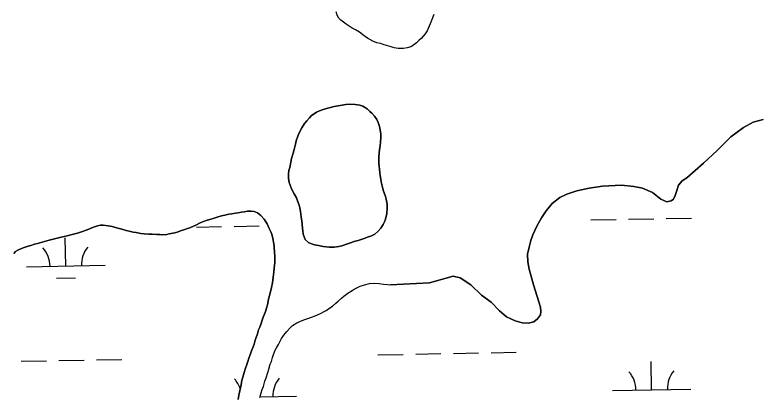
# Model space of a CAD drawing. Extents: x 3957609 to 3995875, y 234277 to 260273.
# Drawn here: x 3968076 to 3969026, y 253313 to 253799 of the extents above; entities that cross this region are included whole.
import ezdxf

# ---------------------------------------------------------------- set-up
doc = ezdxf.new("R2010")
doc.units = 0
doc.layers.add('V-TOPO-SHOR', color=7, linetype='Continuous')
doc.layers.add('V-WETL-SWMP', color=7, linetype='Continuous')

msp = doc.modelspace()

# ---------------------------------------------------------------- linework, layer by layer
at = {"layer": 'V-TOPO-SHOR'}
for points in [[(3968609.312, 253799.417), (3968604.891, 253787.292), (3968600.864, 253778.402), (3968598.448, 253774.763), (3968593.209, 253768.697), (3968590.385, 253766.268), (3968587.159, 253763.032), (3968583.528, 253760.199), (3968579.897, 253758.174), (3968575.457, 253756.955), (3968570.611, 253756.138), (3968564.15, 253756.13), (3968558.899, 253756.929), (3968555.262, 253758.135), (3968545.968, 253760.541), (3968541.524, 253762.151), (3968536.676, 253763.353), (3968531.824, 253765.367), (3968524.953, 253768.989), (3968520.91, 253772.215), (3968514.844, 253776.647), (3968509.589, 253779.868), (3968505.546, 253781.882), (3968497.866, 253786.717), (3968490.991, 253791.956), (3968488.564, 253794.374), (3968486.539, 253798.411), (3968484.917, 253802.446)], [(3968509.096, 253510.964), (3968513.061, 253512.021), (3968517.025, 253513.383), (3968521.908, 253514.894), (3968526.024, 253516.408), (3968529.076, 253517.466), (3968534.263, 253520.196), (3968538.081, 253523.387), (3968541.902, 253527.645), (3968544.96, 253532.21), (3968546.646, 253535.861), (3968548.026, 253539.058), (3968549.72, 253546.065), (3968550.195, 253553.226), (3968549.902, 253558.103), (3968548.7, 253564.507), (3968547.793, 253567.71), (3968546.128, 253572.59), (3968545.071, 253576.096), (3968543.559, 253581.436), (3968542.505, 253586.466), (3968541.753, 253589.82), (3968541.001, 253594.698), (3968540.553, 253597.748), (3968540.106, 253602.473), (3968539.809, 253605.827), (3968539.519, 253610.855), (3968539.527, 253614.361), (3968539.535, 253618.019), (3968539.854, 253623.35), (3968540.168, 253627.008), (3968540.944, 253632.797), (3968541.411, 253636.758), (3968542.036, 253642.851), (3968542.046, 253646.968), (3968541.147, 253652.759), (3968540.393, 253656.724), (3968538.427, 253662.061), (3968536.76, 253665.572), (3968533.723, 253670.151), (3968530.378, 253673.817), (3968528.099, 253676.109), (3968524.449, 253679.164), (3968518.819, 253682.685), (3968515.317, 253683.76), (3968509.376, 253684.841), (3968501.454, 253685.318), (3968497.338, 253684.872), (3968490.326, 253683.67), (3968482.703, 253682.164), (3968477.823, 253680.956), (3968472.791, 253679.598), (3968466.079, 253677.634), (3968460.284, 253675.058), (3968456.925, 253673.086), (3968453.871, 253670.655), (3968451.274, 253668.07), (3968447.606, 253663.966), (3968445.008, 253660.466), (3968441.335, 253654.99), (3968438.12, 253648.749), (3968436.435, 253644.639), (3968434.284, 253638.548), (3968433.209, 253634.284), (3968431.515, 253627.583), (3968430.284, 253623.014), (3968428.439, 253616.162), (3968427.36, 253611.441), (3968425.971, 253604.891), (3968425.048, 253600.779), (3968424.581, 253596.818), (3968424.261, 253591.334), (3968425.316, 253585.54), (3968427.888, 253578.98), (3968429.252, 253576.08), (3968431.833, 253571.351), (3968434.563, 253566.164), (3968436.076, 253562.502), (3968437.893, 253557.011), (3968438.798, 253553.505), (3968439.853, 253548.625), (3968440.75, 253541.917), (3968441.346, 253536.431), (3968441.792, 253532.619), (3968442.237, 253527.284), (3968442.536, 253524.235), (3968443.285, 253519.813), (3968445.708, 253513.256), (3968450.269, 253508.826), (3968457.425, 253506.522), (3968462.45, 253505.443), (3968468.697, 253504.208), (3968476.008, 253503.579), (3968482.562, 253503.562), (3968488.507, 253504.31), (3968492.472, 253505.367), (3968509.096, 253510.964)], [(3969028.225, 253665.752), (3969015.652, 253662.194), (3969003.085, 253655.493), (3968987.383, 253643.676), (3968969.726, 253626.354), (3968952.459, 253610.212), (3968931.264, 253591.704), (3968925.374, 253587.766), (3968920.668, 253582.255), (3968918.321, 253575.57), (3968916.365, 253569.279), (3968914.407, 253564.558), (3968911.265, 253562.197), (3968905.767, 253561.009), (3968898.293, 253564.533), (3968887.666, 253573.162), (3968874.688, 253578.644), (3968863.68, 253580.592), (3968847.956, 253582.138), (3968823.984, 253580.92), (3968807.086, 253578.536)], [(3968807.086, 253578.536), (3968791.369, 253574.972), (3968778.408, 253571.022), (3968769.767, 253566.684), (3968759.953, 253558.807), (3968752.107, 253549.755), (3968746.227, 253540.705), (3968740.348, 253530.084), (3968735.256, 253519.072), (3968732.909, 253511.992), (3968730.564, 253503.341), (3968728.615, 253494.693), (3968729.022, 253484.866), (3968730.609, 253475.437), (3968736.145, 253455.795), (3968745.23, 253427.117), (3968745.633, 253421.616), (3968744.853, 253417.29), (3968741.324, 253412.175), (3968736.614, 253408.629), (3968729.936, 253406.653), (3968721.68, 253407.427), (3968712.636, 253409.77), (3968701.624, 253414.864), (3968692.963, 253422.709), (3968682.336, 253433.697), (3968670.138, 253442.323), (3968656.359, 253455.666), (3968642.982, 253464.29), (3968633.938, 253466.635), (3968603.689, 253458.33), (3968554.066, 253455.535)], [(3968360.319, 253309.875), (3968361.246, 253315.357), (3968362.479, 253320.842), (3968363.251, 253324.649), (3968364.175, 253328.456), (3968365.256, 253334.244), (3968366.18, 253338.205), (3968368.025, 253344.296), (3968369.254, 253348.406), (3968371.251, 253354.345), (3968372.631, 253358.152), (3968373.86, 253362.263), (3968376.16, 253368.048), (3968377.389, 253371.702), (3968379.383, 253376.879), (3968380.61, 253380.228), (3968381.995, 253385.254), (3968383.221, 253388.451), (3968384.911, 253393.476), (3968386.447, 253398.197), (3968387.825, 253401.697), (3968389.515, 253406.418), (3968390.588, 253409.463), (3968392.278, 253414.335), (3968394.578, 253420.578), (3968396.421, 253425.906), (3968397.65, 253430.322), (3968399.192, 253437.328), (3968400.423, 253441.897), (3968402.114, 253448.293), (3968402.886, 253452.254), (3968403.968, 253458.042), (3968404.586, 253462.002), (3968405.211, 253468.095), (3968405.678, 253471.753), (3968406.149, 253477.389), (3968406.927, 253483.484), (3968406.939, 253489.122), (3968406.947, 253492.321), (3968406.806, 253496.894), (3968406.214, 253503.753), (3968405.614, 253507.564), (3968404.566, 253514.425), (3968403.054, 253519.914), (3968401.844, 253522.814), (3968399.874, 253527.389), (3968397.144, 253533.035), (3968395.626, 253535.628), (3968393.349, 253538.987), (3968389.093, 253543.873), (3968384.835, 253547.085), (3968380.876, 253548.618), (3968376.459, 253549.087), (3968372.193, 253549.249), (3968368.076, 253548.498), (3968364.417, 253547.898), (3968360.454, 253547.298), (3968357.253, 253546.697), (3968352.221, 253545.948), (3968348.715, 253545.346), (3968343.378, 253544.293), (3968339.415, 253543.39), (3968333.619, 253541.727), (3968329.805, 253540.365), (3968324.317, 253538.702), (3968320.96, 253537.643), (3968316.233, 253536.283), (3968312.266, 253534.465), (3968306.62, 253531.583), (3968303.569, 253530.068), (3968298.84, 253528.251), (3968295.79, 253527.039), (3968291.518, 253525.679), (3968287.248, 253524.165), (3968284.199, 253523.107), (3968279.928, 253521.745), (3968272.763, 253520.239), (3968269.559, 253519.637)], [(3968269.559, 253519.637), (3968264.226, 253519.346), (3968260.72, 253519.506), (3968256.911, 253519.365), (3968250.97, 253519.836), (3968246.702, 253520), (3968240.76, 253520.319), (3968236.646, 253520.938), (3968230.858, 253522.173), (3968227.051, 253522.64), (3968221.569, 253523.87), (3968217.759, 253524.794), (3968212.279, 253526.332), (3968207.556, 253527.563), (3968200.247, 253529.564), (3968195.221, 253530.795), (3968188.518, 253531.421), (3968185.165, 253531.276), (3968181.657, 253530.676), (3968177.541, 253529.468), (3968174.338, 253528.104), (3968168.235, 253525.681), (3968161.067, 253523.109), (3968156.035, 253521.444), (3968147.646, 253519.178), (3968142.919, 253517.972), (3968135.143, 253516.162), (3968130.111, 253514.804), (3968120.047, 253512.543), (3968111.05, 253509.975), (3968104.949, 253508.16), (3968101.441, 253507.103), (3968096.563, 253505.744), (3968093.206, 253504.685), (3968088.023, 253503.022), (3968084.971, 253501.963), (3968080.24, 253499.69), (3968077.342, 253497.867), (3968074.897, 253495.588)], [(3968505.282, 253448.34), (3968508.182, 253450.163), (3968512.149, 253452.287), (3968515.811, 253453.954), (3968520.997, 253455.768), (3968527.706, 253457.276), (3968533.498, 253457.718), (3968539.746, 253457.247), (3968545.23, 253456.622), (3968550.41, 253456), (3968554.066, 253455.535)], [(3968388.061, 253312.242), (3968389.75, 253318.182), (3968391.133, 253322.446), (3968392.515, 253326.558), (3968394.512, 253332.952), (3968396.046, 253337.367), (3968398.196, 253344.068), (3968399.581, 253348.484), (3968401.27, 253354.575), (3968402.653, 253358.228), (3968404.189, 253363.406), (3968405.418, 253367.213), (3968407.564, 253372.388), (3968409.247, 253375.431), (3968411.543, 253379.693), (3968413.993, 253384.107), (3968415.676, 253387.304), (3968418.582, 253391.41), (3968422.406, 253396.43), (3968426.989, 253401.296), (3968429.74, 253403.878), (3968435.232, 253407.37), (3968441.946, 253410.247), (3968445.149, 253411.46), (3968450.334, 253413.123), (3968453.537, 253414.333), (3968458.42, 253416.152), (3968461.469, 253417.362), (3968466.198, 253419.635), (3968469.098, 253421.305), (3968472.457, 253423.125), (3968477.188, 253426.314), (3968480.241, 253428.591), (3968484.669, 253432.085), (3968487.571, 253434.67), (3968491.696, 253438.469), (3968495.054, 253441.205), (3968500.093, 253444.848), (3968505.282, 253448.34)]]:
    msp.add_lwpolyline(points, dxfattribs=at)
at = {"layer": 'V-WETL-SWMP'}
for p, q in [((3968809.103, 253538.112), (3968841.098, 253538.694)), ((3968857.095, 253538.985), (3968889.09, 253539.567)), ((3968905.087, 253539.858), (3968937.082, 253540.439)), ((3968307.278, 253528.988), (3968339.273, 253529.569)), ((3968355.27, 253529.86), (3968387.265, 253530.442)), ((3968141.086, 253479.528), (3968140.431, 253515.522)), ((3968091.094, 253478.619), (3968191.078, 253480.437)), ((3968129.368, 253463.881), (3968153.364, 253464.318)), ((3968538.267, 253366.659), (3968570.262, 253367.241)), ((3968586.259, 253367.532), (3968618.254, 253368.113)), ((3968634.252, 253368.404), (3968666.246, 253368.986)), ((3968682.244, 253369.277), (3968714.238, 253369.859)), ((3968084.434, 253358.407), (3968116.429, 253358.989)), ((3968132.427, 253359.28), (3968164.421, 253359.861)), ((3968180.419, 253360.152), (3968212.413, 253360.734)), ((3968886.449, 253322.24), (3968885.794, 253358.234)), ((3968836.457, 253321.331), (3968936.44, 253323.149)), ((3968388.327, 253313.182), (3968434.615, 253314.024))]:
    msp.add_line(p, q, dxfattribs=at)
for points in [[(3968609.313, 253799.416), (3968604.89, 253787.292), (3968600.865, 253778.401), (3968598.448, 253774.762), (3968593.208, 253768.696), (3968590.384, 253766.268), (3968587.159, 253763.032), (3968583.529, 253760.199), (3968579.897, 253758.174), (3968575.456, 253756.955), (3968570.611, 253756.139), (3968564.15, 253756.129), (3968558.898, 253756.928), (3968555.261, 253758.134), (3968545.968, 253760.542), (3968541.523, 253762.151), (3968536.675, 253763.354), (3968531.825, 253765.366), (3968524.954, 253768.99), (3968520.91, 253772.214), (3968514.845, 253776.647), (3968509.589, 253779.869), (3968505.547, 253781.882), (3968497.866, 253786.716), (3968490.992, 253791.955), (3968488.565, 253794.374), (3968486.539, 253798.41), (3968484.917, 253802.446)], [(3968916.364, 253569.278), (3968918.32, 253575.57), (3968920.667, 253582.255), (3968925.374, 253587.766), (3968931.264, 253591.705), (3968952.458, 253610.212), (3968969.725, 253626.354), (3968987.384, 253643.676), (3969003.086, 253655.493), (3969015.652, 253662.195), (3969028.224, 253665.752)], [(3968388.06, 253312.243), (3968389.751, 253318.182), (3968391.133, 253322.446), (3968392.515, 253326.557), (3968394.512, 253332.952), (3968396.047, 253337.368), (3968398.197, 253344.068), (3968399.58, 253348.483), (3968401.271, 253354.575), (3968402.652, 253358.229), (3968404.189, 253363.406), (3968405.417, 253367.213), (3968407.564, 253372.389), (3968409.247, 253375.432), (3968411.544, 253379.694), (3968413.993, 253384.107), (3968415.677, 253387.303), (3968418.583, 253391.41), (3968422.405, 253396.43), (3968426.989, 253401.295), (3968429.739, 253403.878), (3968435.233, 253407.37), (3968441.946, 253410.248), (3968445.149, 253411.46), (3968450.334, 253413.123), (3968453.538, 253414.334), (3968458.419, 253416.151), (3968461.469, 253417.362), (3968466.199, 253419.636), (3968469.099, 253421.305), (3968472.456, 253423.126), (3968477.188, 253426.314), (3968480.241, 253428.592), (3968484.669, 253432.086), (3968487.571, 253434.67), (3968491.695, 253438.469), (3968495.055, 253441.204), (3968500.093, 253444.849), (3968505.283, 253448.341), (3968508.183, 253450.162), (3968512.15, 253452.286), (3968515.812, 253453.953), (3968520.997, 253455.769), (3968527.706, 253457.276), (3968533.498, 253457.719), (3968539.745, 253457.246), (3968545.23, 253456.623), (3968550.409, 253456), (3968554.065, 253455.534), (3968603.688, 253458.331), (3968633.938, 253466.634), (3968642.982, 253464.29), (3968656.359, 253455.665), (3968670.137, 253442.324), (3968682.335, 253433.697), (3968692.964, 253422.709), (3968701.624, 253414.863), (3968712.637, 253409.771), (3968721.68, 253407.427), (3968729.935, 253406.654), (3968736.614, 253408.63), (3968741.324, 253412.175), (3968744.853, 253417.29), (3968745.633, 253421.615), (3968745.231, 253427.117), (3968736.145, 253455.794), (3968730.61, 253475.437), (3968729.023, 253484.867), (3968728.614, 253494.692), (3968730.565, 253503.342), (3968732.91, 253511.993), (3968735.257, 253519.071), (3968740.348, 253530.084), (3968746.227, 253540.706), (3968752.108, 253549.755), (3968759.954, 253558.807), (3968769.767, 253566.684), (3968778.407, 253571.021), (3968791.37, 253574.972), (3968807.086, 253578.535), (3968823.983, 253580.92), (3968847.956, 253582.138), (3968863.68, 253580.591), (3968874.688, 253578.644), (3968887.667, 253573.162), (3968898.293, 253564.533), (3968905.766, 253561.008), (3968911.266, 253562.196), (3968914.407, 253564.559), (3968916.364, 253569.278)], [(3968269.56, 253519.637), (3968272.762, 253520.239), (3968279.928, 253521.745), (3968284.198, 253523.106), (3968287.249, 253524.165), (3968291.519, 253525.678), (3968295.79, 253527.039), (3968298.84, 253528.251), (3968303.569, 253530.068), (3968306.621, 253531.584), (3968312.266, 253534.465), (3968316.233, 253536.284), (3968320.96, 253537.644), (3968324.316, 253538.702), (3968329.806, 253540.365), (3968333.619, 253541.727), (3968339.414, 253543.389), (3968343.378, 253544.293), (3968348.715, 253545.346), (3968352.221, 253545.947), (3968357.252, 253546.697), (3968360.454, 253547.298), (3968364.417, 253547.898), (3968368.076, 253548.498), (3968372.192, 253549.25), (3968376.459, 253549.087), (3968380.877, 253548.619), (3968384.835, 253547.085), (3968389.094, 253543.874), (3968393.349, 253538.987), (3968395.627, 253535.629), (3968397.144, 253533.035), (3968399.873, 253527.389), (3968401.843, 253522.813), (3968403.055, 253519.914), (3968404.565, 253514.425), (3968405.615, 253507.564), (3968406.215, 253503.753), (3968406.807, 253496.894), (3968406.948, 253492.322), (3968406.94, 253489.122), (3968406.926, 253483.483), (3968406.149, 253477.39), (3968405.678, 253471.752), (3968405.211, 253468.096), (3968404.587, 253462.002), (3968403.967, 253458.042), (3968402.886, 253452.253), (3968402.114, 253448.293), (3968400.422, 253441.897), (3968399.192, 253437.328), (3968397.65, 253430.322), (3968396.42, 253425.906), (3968394.578, 253420.577), (3968392.277, 253414.335), (3968390.588, 253409.462), (3968389.514, 253406.417), (3968387.826, 253401.697), (3968386.446, 253398.196), (3968384.91, 253393.476), (3968383.221, 253388.451), (3968381.994, 253385.254), (3968380.61, 253380.228), (3968379.383, 253376.879), (3968377.389, 253371.702), (3968376.16, 253368.048), (3968373.86, 253362.263), (3968372.631, 253358.152), (3968371.25, 253354.345), (3968369.254, 253348.407), (3968368.025, 253344.296), (3968366.181, 253338.204), (3968365.257, 253334.245), (3968364.175, 253328.457), (3968363.252, 253324.649), (3968362.48, 253320.841), (3968361.247, 253315.358), (3968360.319, 253309.874)], [(3968074.898, 253495.587), (3968077.342, 253497.867), (3968080.241, 253499.689), (3968084.971, 253501.963), (3968088.022, 253503.022), (3968093.207, 253504.685), (3968096.562, 253505.743), (3968101.442, 253507.103), (3968104.95, 253508.161), (3968111.05, 253509.974), (3968120.047, 253512.543), (3968130.111, 253514.803), (3968135.143, 253516.162), (3968142.919, 253517.972), (3968147.647, 253519.179), (3968156.034, 253521.444), (3968161.067, 253523.108), (3968168.235, 253525.68), (3968174.337, 253528.104), (3968177.541, 253529.467), (3968181.658, 253530.676), (3968185.165, 253531.277), (3968188.518, 253531.421), (3968195.221, 253530.795), (3968200.247, 253529.563), (3968207.557, 253527.564), (3968212.278, 253526.333), (3968217.76, 253524.795), (3968221.568, 253523.871), (3968227.051, 253522.639), (3968230.859, 253522.172), (3968236.647, 253520.938), (3968240.76, 253520.319), (3968246.702, 253519.999), (3968250.969, 253519.836), (3968256.911, 253519.364), (3968260.721, 253519.507), (3968264.226, 253519.346), (3968269.56, 253519.637)]]:
    msp.add_lwpolyline(points, dxfattribs=at)
msp.add_lwpolyline([(3968509.096, 253510.964), (3968492.472, 253505.367), (3968488.507, 253504.31), (3968482.562, 253503.563), (3968476.009, 253503.579), (3968468.696, 253504.207), (3968462.451, 253505.442), (3968457.425, 253506.521), (3968450.268, 253508.825), (3968445.707, 253513.255), (3968443.285, 253519.814), (3968442.535, 253524.235), (3968442.237, 253527.284), (3968441.793, 253532.619), (3968441.346, 253536.43), (3968440.75, 253541.917), (3968439.852, 253548.624), (3968438.798, 253553.504), (3968437.892, 253557.011), (3968436.077, 253562.501), (3968434.562, 253566.163), (3968431.832, 253571.351), (3968429.253, 253576.081), (3968427.889, 253578.98), (3968425.315, 253585.539), (3968424.262, 253591.333), (3968424.581, 253596.818), (3968425.048, 253600.779), (3968425.972, 253604.891), (3968427.36, 253611.44), (3968428.439, 253616.162), (3968430.285, 253623.015), (3968431.515, 253627.583), (3968433.208, 253634.284), (3968434.285, 253638.549), (3968436.434, 253644.639), (3968438.121, 253648.749), (3968441.336, 253654.989), (3968445.007, 253660.466), (3968447.607, 253663.965), (3968451.274, 253668.07), (3968453.871, 253670.654), (3968456.925, 253673.085), (3968460.283, 253675.058), (3968466.08, 253677.634), (3968472.79, 253679.598), (3968477.822, 253680.957), (3968482.702, 253682.164), (3968490.325, 253683.669), (3968497.338, 253684.871), (3968501.454, 253685.318), (3968509.377, 253684.841), (3968515.317, 253683.759), (3968518.82, 253682.684), (3968524.449, 253679.165), (3968528.099, 253676.108), (3968530.379, 253673.816), (3968533.723, 253670.151), (3968536.759, 253665.571), (3968538.427, 253662.062), (3968540.394, 253656.724), (3968541.146, 253652.76), (3968542.046, 253646.967), (3968542.036, 253642.852), (3968541.411, 253636.758), (3968540.944, 253632.797), (3968540.168, 253627.008), (3968539.854, 253623.351), (3968539.536, 253618.019), (3968539.527, 253614.361), (3968539.518, 253610.856), (3968539.81, 253605.827), (3968540.107, 253602.473), (3968540.552, 253597.748), (3968541.002, 253594.699), (3968541.752, 253589.821), (3968542.505, 253586.466), (3968543.559, 253581.435), (3968545.07, 253576.097), (3968546.128, 253572.59), (3968547.792, 253567.709), (3968548.699, 253564.507), (3968549.902, 253558.103), (3968550.194, 253553.226), (3968549.719, 253546.065), (3968548.026, 253539.059), (3968546.646, 253535.862), (3968544.961, 253532.209), (3968541.902, 253527.645), (3968538.081, 253523.388), (3968534.263, 253520.197), (3968529.075, 253517.467), (3968526.025, 253516.408), (3968521.907, 253514.894), (3968517.026, 253513.382), (3968513.061, 253512.021)], close=True, dxfattribs=at)
for centre, start, end in [((3968085.843, 253478.998), 0.269879, 41.813537), ((3968196.311, 253481.007), 140.269876, 181.813534), ((3968941.674, 253323.719), 140.269876, 181.813534), ((3968439.849, 253314.594), 140.269876, 181.813534), ((3968831.206, 253321.71), 0.269879, 41.813537), ((3968329.381, 253312.585), 17.634557, 41.813537)]:
    msp.add_arc(centre, 35.246, start, end, dxfattribs=at)

doc.saveas('drawing.dxf')
